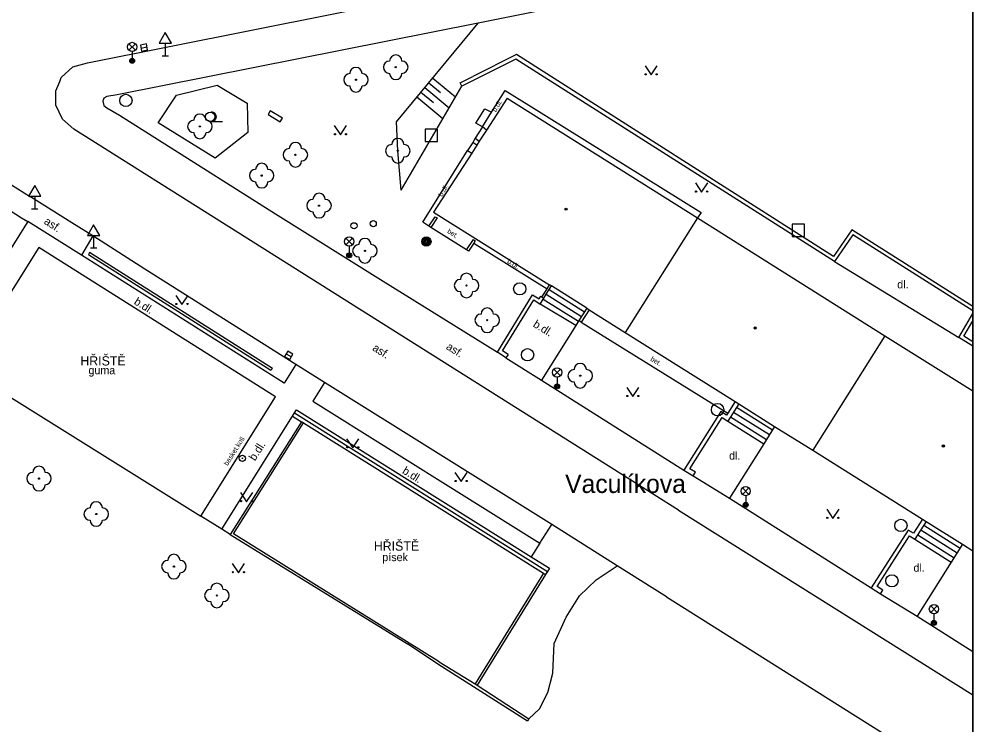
# Model space of a CAD drawing. Extents: x -598233 to -596890, y -1157848 to -1156431.
# Drawn here: x -596967.9 to -596890.5, y -1157093.5 to -1157036.1 of the extents above; entities that cross this region are included whole.
import ezdxf

# ---------------------------------------------------------------- set-up
doc = ezdxf.new("R2010")
doc.units = 0
for name, color, linetype in [('Level 10', 7, 'Continuous'), ('Level 11', 7, 'Continuous'), ('Level 14', 7, 'Continuous'), ('Level 15', 7, 'Continuous'), ('Level 21', 7, 'Continuous'), ('Level 22', 7, 'Continuous'), ('Level 24', 7, 'Continuous'), ('Level 25', 7, 'Continuous'), ('Level 26', 7, 'Continuous'), ('Level 27', 7, 'Continuous'), ('Level 28', 7, 'Continuous'), ('Level 31', 7, 'Continuous'), ('Level 33', 7, 'Continuous'), ('Level 34', 7, 'Continuous'), ('Level 36', 7, 'Continuous'), ('Level 39', 7, 'Continuous'), ('Level 40', 7, 'Continuous'), ('Level 41', 7, 'Continuous'), ('Level 42', 7, 'Continuous'), ('Level 49', 7, 'Continuous'), ('Level 5', 7, 'Continuous'), ('Level 7', 7, 'Continuous'), ('Vrstva 60', 7, 'Continuous'), ('zajmove_uzemi', 7, 'Continuous')]:
    doc.layers.add(name, color=color, linetype=linetype)

msp = doc.modelspace()

# ---------------------------------------------------------------- linework, layer by layer
at = {"layer": 'Level 10'}
for p, q in [((-596962.38, -1157039.68), (-596890.4624, -1157025.2948)), ((-596914.38, -1157076.03), (-596890.4624, -1157091.032))]:
    msp.add_line(p, q, dxfattribs=at)
for points in [[(-596963.49, -1157045.07), (-596964.43, -1157044.25), (-596964.9699, -1157043.12), (-596964.9699, -1157041.96), (-596964.65, -1157041.18), (-596964.55, -1157040.94), (-596964.52, -1157040.87), (-596963.57, -1157040), (-596962.38, -1157039.68)], [(-596914.38, -1157076.03), (-596963.49, -1157045.07)], [(-596972.03, -1157047.4099), (-596971.92, -1157047.48), (-596968.57, -1157049.58), (-596967.01, -1157050.56)], [(-596961.96, -1157053.73), (-596963.65, -1157052.67), (-596967.01, -1157050.56)], [(-596945.46, -1157064.19), (-596957.74, -1157056.44), (-596961.96, -1157053.73)], [(-596943.13, -1157065.65), (-596945.46, -1157064.19)], [(-596924.68, -1157077.19), (-596943.13, -1157065.65)], [(-596919.35, -1157080.54), (-596924.68, -1157077.19)], [(-596915.36, -1157083.06), (-596919.35, -1157080.54)], [(-596915.36, -1157083.06), (-596896.34, -1157095.04), (-596890.4624, -1157098.7012)]]:
    msp.add_lwpolyline(points, dxfattribs=at)
at = {"layer": 'Level 11'}
msp.add_line((-596894.98, -1157084.64), (-596890.4624, -1157087.5038), dxfattribs=at)
for points in [[(-596890.4624, -1157028.3735), (-596930.12, -1157036.34), (-596930.65, -1157036.45), (-596959.99, -1157042.27), (-596960.81, -1157042.4), (-596961.06, -1157042.55), (-596961.15, -1157042.8), (-596961.05, -1157043.14), (-596960.83, -1157043.33), (-596959.8, -1157043.94), (-596947.11, -1157051.94), (-596938.59, -1157057.28)], [(-596929.58, -1157043.69), (-596928.46, -1157041.92), (-596926.53, -1157043.12)], [(-596926.53, -1157043.12), (-596912.54, -1157051.84), (-596912.85, -1157052.28)], [(-596930.9, -1157045.81), (-596931.1, -1157046.14), (-596931.53, -1157046.8)], [(-596930.76, -1157046.37), (-596931.1, -1157046.14)], [(-596934.65, -1157052.95), (-596935.14, -1157052.63), (-596931.53, -1157046.8)], [(-596931.53, -1157046.8), (-596931.18, -1157047.02)], [(-596973.58, -1157048.59), (-596972.86, -1157049.05), (-596969.54, -1157051.14), (-596967.76, -1157052.26), (-596967.25, -1157052.58)], [(-596967.25, -1157052.58), (-596969.89, -1157056.78), (-596974.06, -1157063.4099), (-596972.48, -1157064.46)], [(-596962.88, -1157055.3), (-596967.25, -1157052.58)], [(-596931.6, -1157054.88), (-596934.5, -1157053.05)], [(-596961.96, -1157053.73), (-596962.88, -1157055.3)], [(-596931.01, -1157054.33), (-596925.06, -1157058.04)], [(-596953.18, -1157076.52), (-596947.11, -1157066.81), (-596966.34, -1157054.69), (-596972.48, -1157064.46)], [(-596962.23, -1157055.08), (-596962.3, -1157055.24), (-596947.5, -1157064.66), (-596947.35, -1157064.52)], [(-596945.46, -1157064.19), (-596946.4099, -1157065.7199), (-596962.88, -1157055.3)], [(-596901.7, -1157055.82), (-596891.61, -1157061.99)], [(-596938.59, -1157057.28), (-596929.09, -1157063.2)], [(-596924.89, -1157058.1), (-596922.02, -1157059.9099)], [(-596925.37, -1157058.89), (-596922.51, -1157060.68)], [(-596925.12, -1157058.48), (-596922.26, -1157060.28)], [(-596922.73, -1157061.03), (-596925.62, -1157059.28)], [(-596922.47, -1157060.62), (-596922.73, -1157061.03)], [(-596922.73, -1157061.03), (-596925.52, -1157065.4699)], [(-596922.29, -1157060.74), (-596910.37, -1157068.14)], [(-596928.4, -1157063.64), (-596925.52, -1157065.4699)], [(-596972.48, -1157064.46), (-596953.18, -1157076.52)], [(-596943.13, -1157065.65), (-596944.09, -1157067.17), (-596925.64, -1157078.71)], [(-596925.52, -1157065.4699), (-596913.94, -1157072.77)], [(-596951.49, -1157077.58), (-596945.73, -1157068.38)], [(-596945.57, -1157068.13), (-596945.4099, -1157067.88), (-596926.34, -1157079.82)], [(-596910.1599, -1157068.44), (-596907.24, -1157070.28)], [(-596909.9099, -1157068.05), (-596906.99, -1157069.88)], [(-596909.67, -1157067.67), (-596906.75, -1157069.51)], [(-596910.38, -1157068.79), (-596907.46, -1157070.63)], [(-596906.57, -1157069.2199), (-596907.46, -1157070.63)], [(-596907.46, -1157070.63), (-596910.24, -1157075.05)], [(-596913.18, -1157073.25), (-596910.24, -1157075.05)], [(-596910.24, -1157075.05), (-596898.73, -1157082.34)], [(-596951.49, -1157077.58), (-596953.18, -1157076.52)], [(-596950.81, -1157078.01), (-596951.49, -1157077.58)], [(-596925.64, -1157078.71), (-596924.68, -1157077.19)], [(-596894.7, -1157077.63), (-596891.74, -1157079.49)], [(-596894.46, -1157077.25), (-596891.5, -1157079.11)], [(-596895.18, -1157078.39), (-596892.2199, -1157080.25)], [(-596894.95, -1157078.03), (-596891.99, -1157079.89)], [(-596925.64, -1157078.71), (-596926.34, -1157079.82)], [(-596891.3, -1157078.8), (-596892.2199, -1157080.25)], [(-596926.34, -1157079.82), (-596924.86, -1157080.75), (-596925.02, -1157081)], [(-596922.42, -1157082.98), (-596921.08, -1157081.7), (-596919.35, -1157080.54)], [(-596892.2199, -1157080.25), (-596894.98, -1157084.64)], [(-596925.02, -1157081), (-596925.18, -1157081.26)], [(-596926.55, -1157092.99), (-596925.67, -1157092.1599), (-596924.99, -1157090.83), (-596924.6, -1157089.26), (-596924.4699, -1157086.87), (-596923.51, -1157084.71), (-596922.42, -1157082.98)], [(-596897.9699, -1157082.83), (-596894.98, -1157084.64)]]:
    msp.add_lwpolyline(points, dxfattribs=at)
at = {"layer": 'Level 14'}
for points in [[(-596936.91, -1157050.03), (-596937.18, -1157046.82), (-596937.3, -1157044.46), (-596930.65, -1157036.45)], [(-596936.91, -1157050.03), (-596931.99, -1157041.57)]]:
    msp.add_lwpolyline(points, dxfattribs=at)
at = {"layer": 'Level 15'}
for points in [[(-596934.67, -1157041.29), (-596933.71, -1157042.09)], [(-596934.35, -1157040.91), (-596932.5, -1157042.45)], [(-596935.31, -1157042.06), (-596934.29, -1157042.91)], [(-596934.99, -1157041.68), (-596933.01, -1157043.32)], [(-596935.63, -1157042.45), (-596933.52, -1157044.2)]]:
    msp.add_lwpolyline(points, dxfattribs=at)
at = {"layer": 'Level 21'}
msp.add_lwpolyline([(-596951.87, -1157041.5), (-596949.43, -1157042.95), (-596949.37, -1157045.35), (-596952.01, -1157047.43), (-596956.64, -1157044.56), (-596955.15, -1157042.3), (-596951.87, -1157041.5)], dxfattribs=at)
at = {"layer": 'Level 22'}
for centre in [(-596937.35, -1157040.03), (-596940.58, -1157041.05), (-596953.26, -1157044.84), (-596945.5, -1157047.15), (-596937.18, -1157046.82), (-596948.24, -1157048.84), (-596943.58, -1157051.28), (-596939.85, -1157054.95), (-596931.6, -1157057.77), (-596929.92, -1157060.59), (-596922.36, -1157065.1), (-596966.33, -1157073.46), (-596961.68, -1157076.34), (-596955.37, -1157080.61), (-596951.88, -1157082.96)]:
    msp.add_circle(centre, 0.05, dxfattribs=at)
for centre, start, end in [((-596937.85, -1157040.03), 90, 270), ((-596937.35, -1157039.53), 0, 180), ((-596936.85, -1157040.03), 270, 90), ((-596940.58, -1157040.55), 0, 180), ((-596937.35, -1157040.53), 180, 0), ((-596941.08, -1157041.05), 90, 270), ((-596940.08, -1157041.05), 270, 90), ((-596940.58, -1157041.55), 180, 0), ((-596953.76, -1157044.84), 90, 270), ((-596953.26, -1157044.34), 0, 180), ((-596952.76, -1157044.84), 270, 90), ((-596953.26, -1157045.34), 180, 0), ((-596937.18, -1157046.32), 0, 180), ((-596946, -1157047.15), 90, 270), ((-596945.5, -1157046.65), 0, 180), ((-596945, -1157047.15), 270, 90), ((-596937.68, -1157046.82), 90, 270), ((-596936.68, -1157046.82), 270, 90), ((-596937.18, -1157047.32), 180, 0), ((-596948.24, -1157048.34), 0, 180), ((-596945.5, -1157047.65), 180, 0), ((-596948.74, -1157048.84), 90, 270), ((-596947.74, -1157048.84), 270, 90), ((-596948.24, -1157049.34), 180, 0), ((-596943.58, -1157050.78), 0, 180), ((-596944.08, -1157051.28), 90, 270), ((-596943.08, -1157051.28), 270, 90), ((-596943.58, -1157051.78), 180, 0), ((-596940.35, -1157054.95), 90, 270), ((-596939.85, -1157054.45), 0, 180), ((-596939.35, -1157054.95), 270, 90), ((-596939.85, -1157055.45), 180, 0), ((-596931.6, -1157057.27), 0, 180), ((-596932.1, -1157057.77), 90, 270), ((-596931.1, -1157057.77), 270, 90), ((-596931.6, -1157058.27), 180, 0), ((-596929.92, -1157060.09), 0, 180), ((-596930.42, -1157060.59), 90, 270), ((-596929.42, -1157060.59), 270, 90), ((-596929.92, -1157061.09), 180, 0), ((-596922.36, -1157064.6), 0, 180), ((-596922.86, -1157065.1), 90, 270), ((-596921.86, -1157065.1), 270, 90), ((-596922.36, -1157065.6), 180, 0), ((-596966.83, -1157073.46), 90, 270), ((-596966.33, -1157072.96), 0, 180), ((-596965.83, -1157073.46), 270, 90), ((-596966.33, -1157073.96), 180, 0), ((-596961.68, -1157075.84), 0, 180), ((-596962.18, -1157076.34), 90, 270), ((-596961.18, -1157076.34), 270, 90), ((-596961.68, -1157076.84), 180, 0), ((-596955.37, -1157080.11), 0, 180), ((-596955.87, -1157080.61), 90, 270), ((-596954.87, -1157080.61), 270, 90), ((-596955.37, -1157081.11), 180, 0), ((-596951.88, -1157082.46), 0, 180), ((-596952.38, -1157082.96), 90, 270), ((-596951.38, -1157082.96), 270, 90), ((-596951.88, -1157083.46), 180, 0)]:
    msp.add_arc(centre, 0.5, start, end, dxfattribs=at)
at = {"layer": 'Level 24'}
for points in [[(-596947.54, -1157043.59), (-596947.71, -1157043.87)], [(-596946.56, -1157044.18), (-596947.54, -1157043.59)], [(-596930.31, -1157044.89), (-596930.84, -1157044.59), (-596930.1, -1157043.41), (-596929.58, -1157043.69)], [(-596947.71, -1157043.87), (-596947.22, -1157044.17)], [(-596947.22, -1157044.17), (-596946.73, -1157044.46)], [(-596946.73, -1157044.46), (-596946.56, -1157044.18)], [(-596930.31, -1157044.89), (-596929.58, -1157043.69)], [(-596930.31, -1157044.89), (-596930.9, -1157045.81)], [(-596929.97, -1157045.14), (-596930.31, -1157044.89)], [(-596930.9, -1157045.81), (-596930.56, -1157046.05)]]:
    msp.add_lwpolyline(points, dxfattribs=at)
at = {"layer": 'Level 25'}
for points in [[(-596933.99, -1157052.28), (-596934.5, -1157053.05), (-596934.65, -1157052.95), (-596934.14, -1157052.18)], [(-596934.14, -1157052.18), (-596933.99, -1157052.28)], [(-596930.89, -1157054.14), (-596931.01, -1157054.33), (-596931.45, -1157054.98), (-596931.6, -1157054.88), (-596931.04, -1157054.04)], [(-596931.04, -1157054.04), (-596930.89, -1157054.14)], [(-596925.47, -1157058.72), (-596925.06, -1157058.04), (-596924.86, -1157057.72)], [(-596925.32, -1157058.81), (-596925.12, -1157058.48), (-596924.89, -1157058.1), (-596924.71, -1157057.81)], [(-596925.47, -1157058.72), (-596925.32, -1157058.81)], [(-596921.84, -1157059.62), (-596922.47, -1157060.62)], [(-596921.65, -1157059.74), (-596922.29, -1157060.74), (-596922.47, -1157060.62)]]:
    msp.add_lwpolyline(points, dxfattribs=at)
for radius in [0.25, 0.0303]:
    msp.add_circle((-596949.81, -1157071.81), radius, dxfattribs=at)
at = {"layer": 'Level 26'}
for points in [[(-596934.9699, -1157046.07), (-596933.9699, -1157046.07), (-596933.9699, -1157045.07), (-596934.9699, -1157045.07)], [(-596905.14, -1157053.78), (-596904.14, -1157053.78), (-596904.14, -1157052.78), (-596905.14, -1157052.78)]]:
    msp.add_lwpolyline(points, close=True, dxfattribs=at)
at = {"layer": 'Level 27'}
for p, q in [((-596958.0458, -1157038.4756), (-596957.5542, -1157038.3844)), ((-596946.2558, -1157063.3237), (-596945.8242, -1157063.5763))]:
    msp.add_line(p, q, dxfattribs=at)
for points in [[(-596958.0003, -1157038.7214), (-596957.5086, -1157038.6303), (-596957.5997, -1157038.1386), (-596958.0914, -1157038.2297)], [(-596946.382, -1157063.5395), (-596945.9505, -1157063.792), (-596945.698, -1157063.3605), (-596946.1295, -1157063.108)]]:
    msp.add_lwpolyline(points, close=True, dxfattribs=at)
for centre in [(-596959.27, -1157042.73), (-596927.28, -1157058.04), (-596926.64, -1157063.4), (-596911.2, -1157067.86), (-596896.31, -1157077.27), (-596897.04, -1157081.77)]:
    msp.add_circle(centre, 0.5, dxfattribs=at)
at = {"layer": 'Level 28'}
for centre in [(-596940.74, -1157052.92), (-596939.18, -1157052.75)]:
    msp.add_circle(centre, 0.25, dxfattribs=at)
at = {"layer": 'Level 31'}
for radius in [0.375, 0.305, 0.235, 0.165, 0.0781]:
    msp.add_circle((-596934.86, -1157054.2), radius, dxfattribs=at)
at = {"layer": 'Level 33'}
for p, q in [((-596959.025, -1157038.65), (-596958.495, -1157038.12)), ((-596959.025, -1157038.12), (-596958.495, -1157038.65)), ((-596958.76, -1157038.76), (-596958.76, -1157039.51)), ((-596941.395, -1157054.46), (-596940.865, -1157053.93)), ((-596941.395, -1157053.93), (-596940.865, -1157054.46)), ((-596941.13, -1157054.57), (-596941.13, -1157055.32)), ((-596924.505, -1157065.1), (-596923.975, -1157064.57)), ((-596924.505, -1157064.57), (-596923.975, -1157065.1)), ((-596924.24, -1157065.21), (-596924.24, -1157065.96)), ((-596909.185, -1157074.74), (-596908.655, -1157074.21)), ((-596909.185, -1157074.21), (-596908.655, -1157074.74)), ((-596908.92, -1157074.85), (-596908.92, -1157075.6)), ((-596893.895, -1157084.33), (-596893.365, -1157083.8)), ((-596893.895, -1157083.8), (-596893.365, -1157084.33)), ((-596893.63, -1157084.44), (-596893.63, -1157085.19))]:
    msp.add_line(p, q, dxfattribs=at)
for centre, radius in [((-596958.76, -1157038.385), 0.375), ((-596958.76, -1157039.51), 0.2), ((-596958.76, -1157039.51), 0.1445), ((-596958.76, -1157039.51), 0.0876), ((-596941.13, -1157054.195), 0.375), ((-596941.13, -1157055.32), 0.2), ((-596941.13, -1157055.32), 0.1445), ((-596941.13, -1157055.32), 0.0876), ((-596924.24, -1157064.835), 0.375), ((-596924.24, -1157065.96), 0.2), ((-596924.24, -1157065.96), 0.1445), ((-596924.24, -1157065.96), 0.0876), ((-596908.92, -1157074.475), 0.375), ((-596908.92, -1157075.6), 0.2), ((-596908.92, -1157075.6), 0.1445), ((-596908.92, -1157075.6), 0.0876), ((-596893.63, -1157084.065), 0.375), ((-596893.63, -1157085.19), 0.2), ((-596893.63, -1157085.19), 0.1445), ((-596893.63, -1157085.19), 0.0876)]:
    msp.add_circle(centre, radius, dxfattribs=at)
at = {"layer": 'Level 34'}
for p, q in [((-596956.07, -1157038.082), (-596956.07, -1157039.1)), ((-596956.32, -1157039.1), (-596955.82, -1157039.1)), ((-596966.68, -1157050.522), (-596966.68, -1157051.54)), ((-596966.93, -1157051.54), (-596966.43, -1157051.54)), ((-596961.89, -1157053.702), (-596961.89, -1157054.72)), ((-596962.14, -1157054.72), (-596961.64, -1157054.72))]:
    msp.add_line(p, q, dxfattribs=at)
for points in [[(-596956.57, -1157038.082), (-596955.57, -1157038.082), (-596956.07, -1157037.216)], [(-596967.18, -1157050.522), (-596966.18, -1157050.522), (-596966.68, -1157049.656)], [(-596962.39, -1157053.702), (-596961.39, -1157053.702), (-596961.89, -1157052.836)]]:
    msp.add_lwpolyline(points, close=True, dxfattribs=at)
at = {"layer": 'Level 36'}
msp.add_line((-596952.42, -1157044.435), (-596951.42, -1157044.435), dxfattribs=at)
for points in [[(-596917.1, -1157039.91), (-596916.6, -1157040.66), (-596916.1, -1157039.91)], [(-596942.34, -1157044.78), (-596941.84, -1157045.53), (-596941.34, -1157044.78)], [(-596913, -1157049.44), (-596912.5, -1157050.19), (-596912, -1157049.44)], [(-596955.22, -1157058.57), (-596954.72, -1157059.32), (-596954.22, -1157058.57)], [(-596918.59, -1157066.05), (-596918.09, -1157066.8), (-596917.59, -1157066.05)], [(-596941.34, -1157070.22), (-596940.84, -1157070.97), (-596940.34, -1157070.22)], [(-596932.54, -1157072.96), (-596932.04, -1157073.71), (-596931.54, -1157072.96)], [(-596949.9699, -1157074.59), (-596949.4699, -1157075.34), (-596948.9699, -1157074.59)], [(-596902.34, -1157075.95), (-596901.84, -1157076.7), (-596901.34, -1157075.95)], [(-596950.63, -1157080.37), (-596950.13, -1157081.12), (-596949.63, -1157080.37)]]:
    msp.add_lwpolyline(points, dxfattribs=at)
for centre, radius in [((-596917.0502, -1157040.6098), 0.05), ((-596916.1508, -1157040.6098), 0.05), ((-596952.42, -1157044.0596), 0.375), ((-596942.2902, -1157045.4798), 0.05), ((-596941.3908, -1157045.4798), 0.05), ((-596912.9502, -1157050.1398), 0.05), ((-596912.0508, -1157050.1398), 0.05), ((-596955.1702, -1157059.2698), 0.05), ((-596954.2708, -1157059.2698), 0.05), ((-596918.5402, -1157066.7498), 0.05), ((-596917.6408, -1157066.7498), 0.05), ((-596941.2902, -1157070.9198), 0.05), ((-596940.3908, -1157070.9198), 0.05), ((-596932.4902, -1157073.6598), 0.05), ((-596931.5908, -1157073.6598), 0.05), ((-596949.9201, -1157075.2898), 0.05), ((-596949.0207, -1157075.2898), 0.05), ((-596902.2902, -1157076.6498), 0.05), ((-596901.3908, -1157076.6498), 0.05), ((-596950.5802, -1157081.0698), 0.05), ((-596949.6808, -1157081.0698), 0.05)]:
    msp.add_circle(centre, radius, dxfattribs=at)
msp.add_arc((-596952.295, -1157044.0596), 0.375, 260.405931, 99.594069, dxfattribs=at)
at = {"layer": 'Level 39'}
for centre, radius in [((-596923.51, -1157051.57), 0.09), ((-596923.51, -1157051.57), 0.0398), ((-596908.15, -1157061.2199), 0.09), ((-596908.15, -1157061.2199), 0.0398), ((-596892.86, -1157070.82), 0.09), ((-596892.86, -1157070.82), 0.0398)]:
    msp.add_circle(centre, radius, dxfattribs=at)
at = {"layer": 'Level 5'}
for p, q in [((-596897.61, -1157061.85), (-596890.4624, -1157066.337)), ((-596891.3, -1157078.8), (-596890.4624, -1157079.3241))]:
    msp.add_line(p, q, dxfattribs=at)
for points in [[(-596928.3, -1157042.56), (-596929.97, -1157045.14), (-596930.56, -1157046.05), (-596930.76, -1157046.37), (-596931.18, -1157047.02), (-596934.28, -1157051.81)], [(-596928.3, -1157042.56), (-596912.85, -1157052.28)], [(-596934.28, -1157051.81), (-596925.14, -1157057.54)], [(-596912.85, -1157052.28), (-596918.7, -1157061.59)], [(-596912.85, -1157052.28), (-596897.61, -1157061.85)], [(-596925.14, -1157057.54), (-596924.86, -1157057.7199)], [(-596921.84, -1157059.62), (-596924.71, -1157057.81), (-596924.86, -1157057.7199)], [(-596921.84, -1157059.62), (-596921.65, -1157059.74), (-596918.7, -1157061.59)], [(-596918.7, -1157061.59), (-596909.78, -1157067.19)], [(-596897.61, -1157061.85), (-596903.46, -1157071.1599)], [(-596909.78, -1157067.19), (-596909.49, -1157067.38)], [(-596909.49, -1157067.38), (-596906.57, -1157069.2199)], [(-596906.57, -1157069.2199), (-596903.46, -1157071.1599)], [(-596903.46, -1157071.1599), (-596894.57, -1157076.75)], [(-596894.57, -1157076.75), (-596894.26, -1157076.94)], [(-596894.26, -1157076.94), (-596891.3, -1157078.8)]]:
    msp.add_lwpolyline(points, dxfattribs=at)
at = {"layer": 'Level 7'}
for p, q in [((-596891.61, -1157061.99), (-596890.4624, -1157060.0558)), ((-596890.4624, -1157062.7083), (-596891.61, -1157061.99))]:
    msp.add_line(p, q, dxfattribs=at)
for points in [[(-596927.59, -1157039.38), (-596930.78, -1157040.9699), (-596931.99, -1157041.57), (-596932.12, -1157041.3), (-596931.08, -1157040.78)], [(-596890.4624, -1157059.4815), (-596900.31, -1157053.24), (-596901.78, -1157055.42), (-596927.54, -1157039), (-596931.08, -1157040.78)], [(-596901.7, -1157055.82), (-596927.59, -1157039.38)], [(-596890.4624, -1157059.8414), (-596900.23, -1157053.65), (-596901.7, -1157055.82)], [(-596947.35, -1157064.52), (-596962.23, -1157055.08)], [(-596929.09, -1157063.2), (-596926.23, -1157058.52), (-596925.71, -1157058.86)], [(-596928.68, -1157063.09), (-596926.14, -1157058.94)], [(-596926.14, -1157058.94), (-596925.62, -1157059.28)], [(-596925.71, -1157058.86), (-596925.57, -1157058.65), (-596925.47, -1157058.72)], [(-596925.62, -1157059.28), (-596925.37, -1157058.89), (-596925.32, -1157058.81)], [(-596890.4624, -1157062.3482), (-596891.2, -1157061.89), (-596890.4624, -1157060.6469)], [(-596928.4, -1157063.64), (-596929.09, -1157063.2)], [(-596928.23, -1157063.37), (-596928.68, -1157063.09)], [(-596928.23, -1157063.37), (-596928.4, -1157063.64)], [(-596909.78, -1157067.19), (-596910.37, -1157068.14), (-596910.48, -1157068.31), (-596910.95, -1157068.02), (-596913.94, -1157072.77)], [(-596909.49, -1157067.38), (-596910.38, -1157068.79)], [(-596945.73, -1157068.38), (-596945.57, -1157068.13)], [(-596945.73, -1157068.38), (-596945.01, -1157068.84)], [(-596945.57, -1157068.13), (-596925.02, -1157081)], [(-596945.01, -1157068.84), (-596950.81, -1157078.01)], [(-596950.53, -1157077.94), (-596944.84, -1157068.94)], [(-596944.84, -1157068.94), (-596945.01, -1157068.84)], [(-596944.84, -1157068.94), (-596925.35, -1157081.15)], [(-596913.18, -1157073.25), (-596912.99, -1157072.95), (-596913.45, -1157072.6599), (-596910.84, -1157068.5), (-596910.38, -1157068.79)], [(-596913.94, -1157072.77), (-596913.18, -1157073.25)], [(-596894.57, -1157076.75), (-596895.29, -1157077.9), (-596895.71, -1157077.64), (-596898.73, -1157082.34)], [(-596894.26, -1157076.94), (-596895.18, -1157078.39)], [(-596950.81, -1157078.01), (-596936.39, -1157086.9)], [(-596933.81, -1157088.36), (-596950.53, -1157077.94)], [(-596897.9699, -1157082.83), (-596897.78, -1157082.53), (-596898.25, -1157082.24), (-596895.61, -1157078.12), (-596895.18, -1157078.39)], [(-596925.35, -1157081.15), (-596930.9099, -1157090.15)], [(-596925.18, -1157081.26), (-596930.74, -1157090.26)], [(-596925.35, -1157081.15), (-596925.18, -1157081.26)], [(-596898.73, -1157082.34), (-596897.9699, -1157082.83)], [(-596926.55, -1157092.99), (-596926.6599, -1157093.1599), (-596933.92, -1157088.53), (-596936.39, -1157086.9)], [(-596933.81, -1157088.36), (-596930.9099, -1157090.15)], [(-596930.9099, -1157090.15), (-596930.74, -1157090.26)], [(-596930.74, -1157090.26), (-596926.55, -1157092.99)]]:
    msp.add_lwpolyline(points, dxfattribs=at)
at = {"layer": 'Vrstva 60'}
msp.add_lwpolyline([(-596890.4624, -1157848.4611), (-596890.4624, -1156430.8558)], dxfattribs=at)
at = {"layer": 'zajmove_uzemi'}
msp.add_lwpolyline([(-598232.8901, -1156430.8558), (-596890.4624, -1156430.8558), (-596890.4624, -1157848.4611), (-598232.8901, -1157848.4611)], close=True, dxfattribs=at)

# ---------------------------------------------------------------- texts
at = {"layer": 'Level 40'}
for s, height, rotation, p in [('b.dl.', 0.4, 58.233754, (-596929.22, -1157043.71)), ('b.dl.', 0.4, 58.233754, (-596933.59, -1157050.59)), ('asf.', 0.65, 327.073295, (-596965.98, -1157052.71)), ('bet.', 0.4, 327.746661, (-596933.21, -1157053.47)), ('b.dl.', 0.4, 328.055247, (-596928.33, -1157055.91)), ('b.dl.', 0.65, 327.778196, (-596958.67, -1157059.24)), ('b.dl.', 0.65, 328.260859, (-596926.25, -1157061.08)), ('asf.', 0.65, 327.771787, (-596939.3, -1157063)), ('asf.', 0.65, 327.771787, (-596933.31, -1157062.9)), ('bet.', 0.4, 328.172553, (-596916.7, -1157063.84)), ('b.dl.', 0.65, 57.778196, (-596948.78, -1157072.07)), ('b.dl.', 0.65, 327.948728, (-596936.87, -1157072.99))]:
    msp.add_text(s, height=height, rotation=rotation, dxfattribs=at).set_placement(p)
for s, p in [('dl.', (-596896.61, -1157058)), ('guma', (-596962.31, -1157064.98)), ('dl.', (-596910.27, -1157071.92)), ('písek', (-596938.44, -1157080.17)), ('dl.', (-596895.29, -1157081.03))]:
    msp.add_text(s, height=0.65, dxfattribs=at).set_placement(p)
at = {"layer": 'Level 41'}
for p in [(-596962.97, -1157064.27), (-596939.13, -1157079.32)]:
    msp.add_text('HŘIŠTĚ', height=0.75, dxfattribs=at).set_placement(p)
at = {"layer": 'Level 42'}
msp.add_text('basket.koš', height=0.4, rotation=57.852509, dxfattribs=at).set_placement((-596951.01, -1157072.45))
at = {"layer": 'Level 49'}
msp.add_text('Vaculíkova', height=1.5, dxfattribs=at).set_placement((-596923.59, -1157074.63))

doc.saveas('drawing.dxf')
